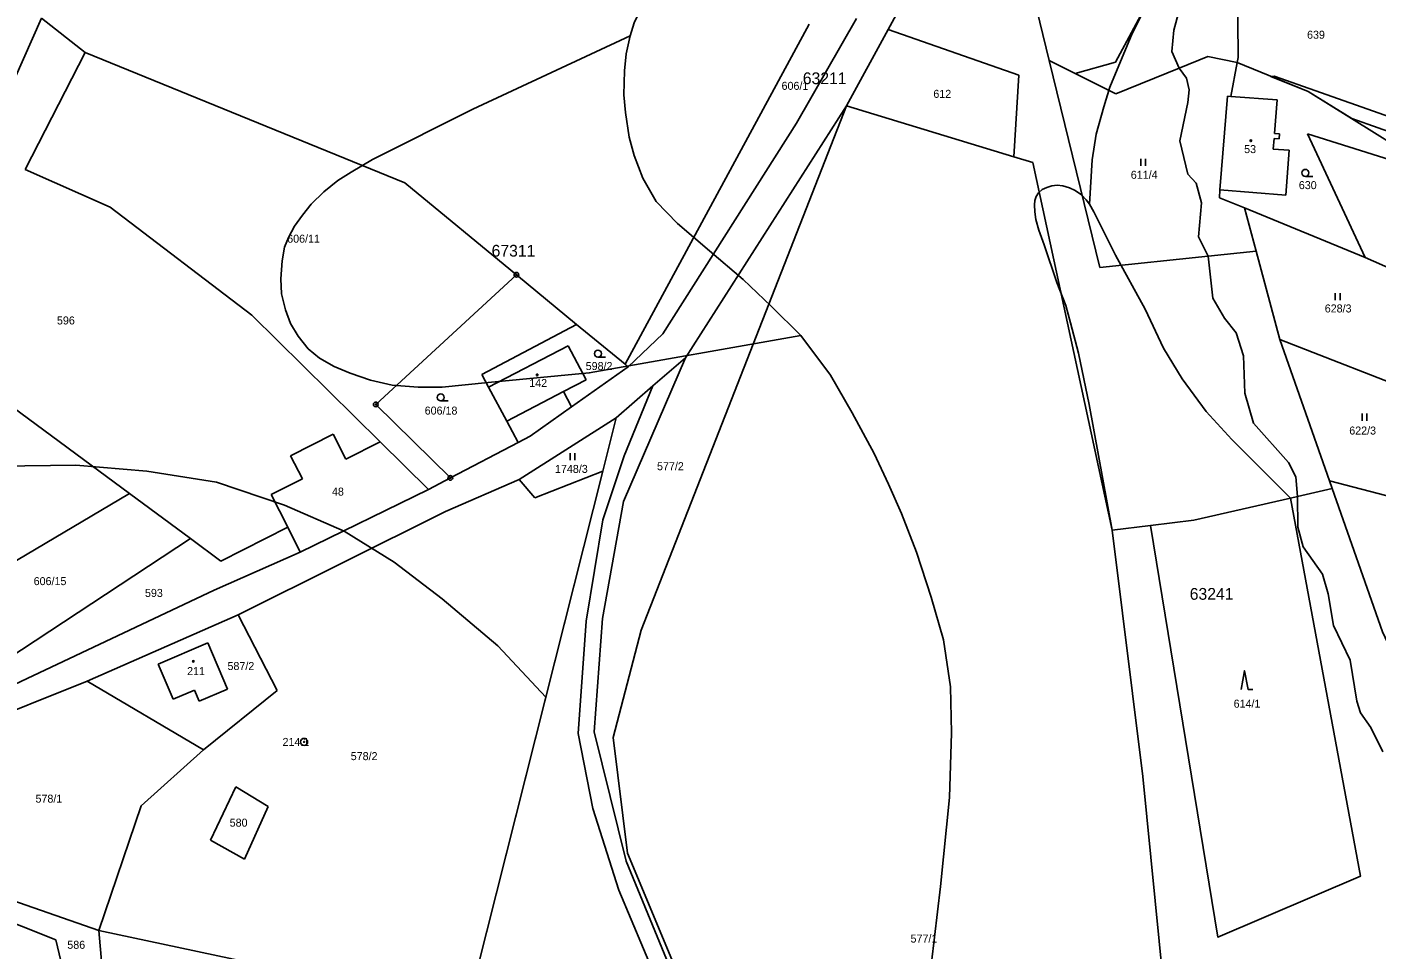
# Model space of a CAD drawing. Extents: x -546762 to -540209, y -1046851 to -1035694.
# Drawn here: x -544467.4 to -544180.8, y -1042857.5 to -1042661.6 of the extents above; entities that cross this region are included whole.
import ezdxf

# ---------------------------------------------------------------- set-up
doc = ezdxf.new("R2010")
doc.units = 0
for name, color, linetype in [('Vrstva 1', 7, 'Continuous'), ('Vrstva 17', 7, 'Continuous'), ('Vrstva 18', 7, 'Continuous'), ('Vrstva 19', 7, 'Continuous'), ('Vrstva 24', 7, 'Continuous'), ('Vrstva 25', 7, 'Continuous'), ('Vrstva 3', 7, 'Continuous'), ('Vrstva 30', 7, 'Continuous'), ('Vrstva 37', 7, 'Continuous'), ('Vrstva 4', 7, 'Continuous'), ('Vrstva 52', 7, 'Continuous'), ('Vrstva 53', 7, 'Continuous'), ('Vrstva 6', 7, 'Continuous')]:
    doc.layers.add(name, color=color, linetype=linetype)

msp = doc.modelspace()

# ---------------------------------------------------------------- linework, layer by layer
at = {"layer": 'Vrstva 1'}
for p, q in [((-544301.2, -1042660.98), (-544340.32, -1042733.24)), ((-544363.41, -1042714.23), (-544387.1, -1042694.72)), ((-544393.29, -1042741.77), (-544363.41, -1042714.23)), ((-544350.62, -1042724.76), (-544363.41, -1042714.23)), ((-544377.45, -1042757.39), (-544393.29, -1042741.77)), ((-544377.45, -1042757.39), (-544363.05, -1042749.85)), ((-544382.1, -1042759.83), (-544377.45, -1042757.39)), ((-544439.56, -1042796.93), (-544428.94, -1042792.45)), ((-544428.94, -1042792.45), (-544424.78, -1042802.24)), ((-544436.37, -1042804.37), (-544439.56, -1042796.93)), ((-544431.81, -1042802.45), (-544436.37, -1042804.37)), ((-544430.82, -1042804.8), (-544431.81, -1042802.45)), ((-544424.78, -1042802.24), (-544430.82, -1042804.8))]:
    msp.add_line(p, q, dxfattribs=at)
for points in [[(-544262.34, -1042621.53), (-544284.43, -1042662.15)], [(-544236.12, -1042669.08), (-544216.63, -1042632.87)], [(-544210.3, -1042644.28), (-544210.07, -1042668.09)], [(-544254.84, -1042649.76), (-544250.19, -1042668.73)], [(-544464.29, -1042659.74), (-544470.05, -1042672.64)], [(-544464.29, -1042659.74), (-544455.04, -1042667.04)], [(-544291.18, -1042659.78), (-544303.88, -1042682.05)], [(-544284.43, -1042662.15), (-544293.26, -1042678.37)], [(-544256.69, -1042671.83), (-544284.43, -1042662.15)], [(-544455.04, -1042667.04), (-544467.8, -1042691.84)], [(-544216.52, -1042667.85), (-544222.59, -1042670.32)], [(-544210.27, -1042669.16), (-544216.52, -1042667.85)], [(-544210.07, -1042668.09), (-544210.27, -1042669.16)], [(-544244.69, -1042671.49), (-544250.19, -1042668.73)], [(-544250.19, -1042668.73), (-544239.42, -1042712.68)], [(-544236.12, -1042669.08), (-544244.69, -1042671.49)], [(-544222.59, -1042670.32), (-544236.08, -1042675.81)], [(-544210.27, -1042669.16), (-544211.59, -1042676.36)], [(-544210.27, -1042669.16), (-544195.2, -1042675.26)], [(-544256.69, -1042671.83), (-544257.7, -1042689.17)], [(-544244.69, -1042671.49), (-544236.08, -1042675.81)], [(-544212.35, -1042676.3), (-544213.92, -1042696.2)], [(-544211.59, -1042676.36), (-544212.35, -1042676.3)], [(-544211.59, -1042676.36), (-544201.75, -1042677.08)], [(-544195.2, -1042675.26), (-544162.65, -1042695.55)], [(-544293.26, -1042678.37), (-544336.92, -1042789.75)], [(-544327.49, -1042731.87), (-544293.26, -1042678.37)], [(-544201.75, -1042677.08), (-544202.31, -1042684.21)], [(-544303.88, -1042682.05), (-544332.32, -1042726.8)], [(-544202.39, -1042685.25), (-544202.6, -1042687.51)], [(-544202.39, -1042685.25), (-544201.35, -1042685.34)], [(-544202.31, -1042684.21), (-544201.26, -1042684.29)], [(-544201.26, -1042684.29), (-544201.35, -1042685.34)], [(-544195.32, -1042684.29), (-544183.05, -1042710.54)], [(-544195.32, -1042684.29), (-544177.77, -1042689.84)], [(-544202.6, -1042687.51), (-544199.21, -1042687.78)], [(-544199.21, -1042687.78), (-544199.96, -1042697.3)], [(-544257.7, -1042689.17), (-544253.69, -1042690.39)], [(-544236.8, -1042768.46), (-544253.69, -1042690.39)], [(-544214.05, -1042697.85), (-544213.92, -1042696.2)], [(-544213.92, -1042696.2), (-544199.96, -1042697.3)], [(-544208.72, -1042700.03), (-544214.05, -1042697.85)], [(-544183.05, -1042710.54), (-544208.72, -1042700.03)], [(-544208.72, -1042700.03), (-544206.25, -1042709.18)], [(-544239.42, -1042712.68), (-544216.45, -1042710.26)], [(-544216.45, -1042710.26), (-544206.25, -1042709.18)], [(-544206.25, -1042709.18), (-544201.18, -1042727.96)], [(-544171.15, -1042715.82), (-544183.05, -1042710.54)], [(-544350.62, -1042724.76), (-544370.75, -1042735.43)], [(-544350.62, -1042724.76), (-544340.32, -1042733.24)], [(-544332.32, -1042726.8), (-544339.67, -1042733.78)], [(-544201.18, -1042727.96), (-544170.69, -1042739.88)], [(-544201.18, -1042727.96), (-544190.63, -1042757.99)], [(-544352.38, -1042729.29), (-544369.34, -1042738.08)], [(-544352.38, -1042729.29), (-544348.61, -1042736.57)], [(-544339.67, -1042733.78), (-544351.7, -1042742.29)], [(-544327.49, -1042731.87), (-544340.68, -1042762.37)], [(-544340.32, -1042733.24), (-544339.67, -1042733.78)], [(-544334.39, -1042737.84), (-544327.49, -1042731.87)], [(-544369.34, -1042738.08), (-544370.75, -1042735.43)], [(-544348.61, -1042736.57), (-544353.38, -1042739.04)], [(-544369.34, -1042738.08), (-544365.48, -1042745.31)], [(-544351.7, -1042742.29), (-544353.38, -1042739.04)], [(-544342.19, -1042744.59), (-544334.39, -1042737.84)], [(-544334.39, -1042737.84), (-544340.52, -1042752.66)], [(-544351.7, -1042742.29), (-544360.47, -1042748.49)], [(-544365.48, -1042745.31), (-544363.05, -1042749.85)], [(-544362.79, -1042757.71), (-544342.19, -1042744.59)], [(-544345.05, -1042755.94), (-544342.19, -1042744.59)], [(-544360.47, -1042748.49), (-544363.05, -1042749.85)], [(-544340.52, -1042752.66), (-544345.08, -1042766.26)], [(-544373.9, -1042870.22), (-544345.05, -1042755.94)], [(-544359.49, -1042761.62), (-544345.05, -1042755.94)], [(-544382.1, -1042759.83), (-544409.33, -1042773.15)], [(-544378.46, -1042764.53), (-544362.79, -1042757.71)], [(-544359.49, -1042761.62), (-544362.79, -1042757.71)], [(-544190.05, -1042759.66), (-544197.42, -1042761.34)], [(-544190.63, -1042757.99), (-544170.25, -1042763.28)], [(-544190.63, -1042757.99), (-544190.05, -1042759.66)], [(-544190.05, -1042759.66), (-544179.37, -1042790.05)], [(-544340.68, -1042762.37), (-544345.14, -1042787.24)], [(-544219.46, -1042766.36), (-544198.93, -1042761.68)], [(-544197.42, -1042761.34), (-544198.93, -1042761.68)], [(-544184.08, -1042842), (-544198.93, -1042761.68)], [(-544378.46, -1042764.53), (-544422.5, -1042786.45)], [(-544345.08, -1042766.26), (-544348.6, -1042787.83)], [(-544228.7, -1042767.48), (-544236.8, -1042768.46)], [(-544228.7, -1042767.48), (-544219.46, -1042766.36)], [(-544214.41, -1042854.93), (-544228.7, -1042767.48)], [(-544230.34, -1042820.79), (-544236.8, -1042768.46)], [(-544409.33, -1042773.15), (-544427.64, -1042781.26)], [(-544427.64, -1042781.26), (-544473.87, -1042803.07)], [(-544422.5, -1042786.45), (-544454.58, -1042800.53)], [(-544414.27, -1042802.55), (-544422.5, -1042786.45)], [(-544348.6, -1042787.83), (-544350.3, -1042811.66)], [(-544345.14, -1042787.24), (-544346.9, -1042811.31)], [(-544336.92, -1042789.75), (-544342.82, -1042812.5)], [(-544454.58, -1042800.53), (-544479.42, -1042810.45)], [(-544454.58, -1042800.53), (-544429.89, -1042815.12)], [(-544414.27, -1042802.55), (-544429.89, -1042815.12)], [(-544340.09, -1042838.82), (-544346.9, -1042811.31)], [(-544350.3, -1042811.66), (-544347.17, -1042827.61)], [(-544339.81, -1042837.1), (-544342.82, -1042812.5)], [(-544225.97, -1042864.34), (-544230.34, -1042820.79)], [(-544347.17, -1042827.61), (-544341.68, -1042844.96)], [(-544339.81, -1042837.1), (-544321.91, -1042880.12)], [(-544340.09, -1042838.82), (-544324.44, -1042876.83)], [(-544214.41, -1042854.93), (-544184.08, -1042842)], [(-544341.68, -1042844.96), (-544328.55, -1042876.12)]]:
    msp.add_lwpolyline(points, dxfattribs=at)
at = {"layer": 'Vrstva 24'}
for centre, radius in [((-544363.41, -1042714.23), 0.5), ((-544363.41, -1042714.23), 0.1), ((-544393.29, -1042741.77), 0.5), ((-544393.29, -1042741.77), 0.1), ((-544377.45, -1042757.39), 0.5), ((-544377.45, -1042757.39), 0.1), ((-544408.52, -1042813.47), 0.75), ((-544408.52, -1042813.47), 0.1)]:
    msp.add_circle(centre, radius, dxfattribs=at)
at = {"layer": 'Vrstva 25'}
for p, q in [((-544230.75, -1042691.08), (-544230.75, -1042689.58)), ((-544229.75, -1042691.08), (-544229.75, -1042689.58)), ((-544195.77, -1042693.33), (-544194.17, -1042693.33)), ((-544189.42, -1042719.65), (-544189.42, -1042718.15)), ((-544188.42, -1042719.65), (-544188.42, -1042718.15)), ((-544346.09, -1042731.73), (-544344.49, -1042731.73)), ((-544379.49, -1042741.03), (-544377.89, -1042741.03)), ((-544183.73, -1042745.23), (-544183.73, -1042743.73)), ((-544182.73, -1042745.23), (-544182.73, -1042743.73)), ((-544352.01, -1042753.64), (-544352.01, -1042752.14)), ((-544351.01, -1042753.64), (-544351.01, -1042752.14))]:
    msp.add_line(p, q, dxfattribs=at)
msp.add_lwpolyline([(-544209.43, -1042802.36), (-544208.73, -1042798.36), (-544207.93, -1042802.36), (-544206.93, -1042802.36)], dxfattribs=at)
for centre, radius in [((-544207.36, -1042685.75), 0.175), ((-544195.77, -1042692.58), 0.75), ((-544346.09, -1042730.98), 0.75), ((-544359, -1042735.5), 0.175), ((-544379.49, -1042740.28), 0.75), ((-544432.04, -1042796.36), 0.175)]:
    msp.add_circle(centre, radius, dxfattribs=at)
at = {"layer": 'Vrstva 3'}
for points in [[(-544212.35, -1042676.3), (-544213.92, -1042696.2)], [(-544211.59, -1042676.36), (-544212.35, -1042676.3)], [(-544211.59, -1042676.36), (-544201.75, -1042677.08)], [(-544201.75, -1042677.08), (-544202.31, -1042684.21)], [(-544202.39, -1042685.25), (-544202.6, -1042687.51)], [(-544202.39, -1042685.25), (-544201.35, -1042685.34)], [(-544202.31, -1042684.21), (-544201.26, -1042684.29)], [(-544201.26, -1042684.29), (-544201.35, -1042685.34)], [(-544202.6, -1042687.51), (-544199.21, -1042687.78)], [(-544199.21, -1042687.78), (-544199.96, -1042697.3)], [(-544213.92, -1042696.2), (-544199.96, -1042697.3)], [(-544352.38, -1042729.29), (-544369.34, -1042738.08)], [(-544352.38, -1042729.29), (-544348.61, -1042736.57)], [(-544348.61, -1042736.57), (-544353.38, -1042739.04)], [(-544369.34, -1042738.08), (-544365.48, -1042745.31)], [(-544353.38, -1042739.04), (-544365.48, -1042745.31)], [(-544439.56, -1042796.93), (-544428.94, -1042792.45)], [(-544428.94, -1042792.45), (-544424.78, -1042802.24)], [(-544436.37, -1042804.37), (-544439.56, -1042796.93)], [(-544431.81, -1042802.45), (-544436.37, -1042804.37)], [(-544430.82, -1042804.8), (-544431.81, -1042802.45)], [(-544424.78, -1042802.24), (-544430.82, -1042804.8)]]:
    msp.add_lwpolyline(points, dxfattribs=at)
at = {"layer": 'Vrstva 30'}
msp.add_lwpolyline([(-544202.44, -1042672.02), (-544178.93, -1042680.29), (-544170.8, -1042683.2), (-544168.49, -1042677.48), (-544168.02, -1042674.1), (-544165.05, -1042674.51), (-544165.57, -1042678.26), (-544166.79, -1042681.28), (-544169.1, -1042686.98), (-544185.94, -1042681.03), (-544195.2, -1042675.26), (-544203.09, -1042672.07), (-544202.44, -1042672.02)], dxfattribs=at)
at = {"layer": 'Vrstva 37'}
for centre in [(-544207.36, -1042685.75), (-544359, -1042735.5), (-544432.04, -1042796.36)]:
    msp.add_circle(centre, 0.175, dxfattribs=at)
at = {"layer": 'Vrstva 4'}
for points in [[(-544222.57, -1042658.11), (-544223.73, -1042662.26)], [(-544223.73, -1042662.26), (-544224.13, -1042666.81)], [(-544224.13, -1042666.81), (-544222.59, -1042670.32)], [(-544222.59, -1042670.32), (-544221.06, -1042672.47)], [(-544221.06, -1042672.47), (-544220.5, -1042674.97)], [(-544220.5, -1042674.97), (-544220.78, -1042677.64)], [(-544220.78, -1042677.64), (-544222.45, -1042685.77)], [(-544222.45, -1042685.77), (-544220.78, -1042692.87)], [(-544220.78, -1042692.87), (-544218.98, -1042694.78)], [(-544218.98, -1042694.78), (-544217.86, -1042698.94)], [(-544217.86, -1042698.94), (-544218.46, -1042706.15)], [(-544218.46, -1042706.15), (-544216.45, -1042710.26)], [(-544216.45, -1042710.26), (-544215.43, -1042719.18)], [(-544215.43, -1042719.18), (-544212.96, -1042723.45)], [(-544212.96, -1042723.45), (-544210.45, -1042726.56)], [(-544210.45, -1042726.56), (-544208.93, -1042731.46)], [(-544208.93, -1042731.46), (-544208.62, -1042739.39)], [(-544353.38, -1042739.04), (-544365.48, -1042745.31)], [(-544208.62, -1042739.39), (-544206.78, -1042745.77)], [(-544206.78, -1042745.77), (-544199.37, -1042754.14)], [(-544199.37, -1042754.14), (-544197.78, -1042757.17)], [(-544197.78, -1042757.17), (-544197.42, -1042761.34)], [(-544197.42, -1042761.34), (-544197.38, -1042767.85)], [(-544197.38, -1042767.85), (-544196.26, -1042772)], [(-544196.26, -1042772), (-544192.12, -1042777.82)], [(-544192.12, -1042777.82), (-544190.93, -1042782.04)], [(-544190.93, -1042782.04), (-544189.77, -1042788.77)], [(-544189.77, -1042788.77), (-544186.27, -1042796.11)], [(-544186.27, -1042796.11), (-544184.83, -1042804.84)], [(-544184.83, -1042804.84), (-544184.03, -1042807.31)], [(-544184.03, -1042807.31), (-544181.85, -1042810.38)], [(-544181.85, -1042810.38), (-544179.34, -1042815.6)]]:
    msp.add_lwpolyline(points, dxfattribs=at)
at = {"layer": 'Vrstva 52'}
for points in [[(-544177.88, -1042557.02), (-544181.87, -1042566.47), (-544193.38, -1042588.93), (-544206.09, -1042615.02), (-544222.41, -1042642.79), (-544232.58, -1042662.94), (-544237.3, -1042674.36), (-544238.61, -1042678.52), (-544240.2, -1042684.33), (-544241.1, -1042689.8), (-544241.64, -1042699.21)], [(-544339.23, -1042663.43), (-544338.4, -1042660.73), (-544336.67, -1042657.2), (-544334.8, -1042654.2), (-544332.07, -1042650.79), (-544297.98, -1042611.14)], [(-544303, -1042727.1), (-544347.94, -1042735.08), (-544369.44, -1042737.13), (-544379.2, -1042738.1), (-544384.25, -1042738.1), (-544389.79, -1042737.68), (-544394.43, -1042736.64), (-544398.72, -1042735.12), (-544402.11, -1042733.73), (-544405.22, -1042731.93), (-544407.64, -1042729.93), (-544409.79, -1042727.29), (-544411.38, -1042724.59), (-544412.49, -1042721.69), (-544413.32, -1042718.29), (-544413.46, -1042715.11), (-544413.18, -1042711.3), (-544412.7, -1042708.39), (-544411.8, -1042706.31), (-544410.55, -1042703.89), (-544408.89, -1042701.54), (-544407.02, -1042699.25), (-544404.32, -1042696.62), (-544401.35, -1042694.2), (-544398.51, -1042692.4), (-544393.96, -1042689.71), (-544372.65, -1042679.05), (-544339.23, -1042663.43)], [(-544339.23, -1042663.43), (-544340.06, -1042667.31)], [(-544340.06, -1042667.31), (-544340.47, -1042670.91), (-544340.61, -1042676.03), (-544340.2, -1042679.77), (-544339.43, -1042684.96), (-544338.4, -1042688.91), (-544336.53, -1042693.69), (-544333.69, -1042698.67), (-544329.16, -1042703.35), (-544322.38, -1042709.17), (-544315.23, -1042715.23), (-544309.3, -1042720.92), (-544303, -1042727.1)], [(-544236.8, -1042768.46), (-544241.7, -1042741.77), (-544243.99, -1042730.9), (-544245.65, -1042724.46), (-544246.7, -1042720.78), (-544248.57, -1042715.86), (-544251.26, -1042707.9), (-544252.39, -1042704.73), (-544253.03, -1042702.47), (-544253.25, -1042700.84), (-544253.32, -1042699.35), (-544253.25, -1042698.47), (-544252.96, -1042697.59), (-544252.46, -1042696.79), (-544251.69, -1042696.14), (-544250.74, -1042695.66), (-544249.66, -1042695.32), (-544248.48, -1042695.21), (-544247.29, -1042695.35)], [(-544247.29, -1042695.35), (-544245.91, -1042695.75), (-544244.66, -1042696.34), (-544243.35, -1042697.25), (-544242.36, -1042698.29), (-544241.64, -1042699.21)], [(-544241.64, -1042699.21), (-544240.71, -1042700.84), (-544236.11, -1042710.05), (-544229.81, -1042721.56), (-544225.94, -1042729.8), (-544221.94, -1042736.34), (-544216.86, -1042743.25), (-544211.41, -1042749.19), (-544198.93, -1042761.68)], [(-544275.21, -1042860.3), (-544273.3, -1042844.18), (-544271.4, -1042825.31), (-544270.97, -1042811.53), (-544271.18, -1042801.77), (-544272.67, -1042791.81), (-544275.26, -1042782.72), (-544278.41, -1042773.15), (-544281.56, -1042764.91), (-544284.35, -1042758.73), (-544287.38, -1042752.18), (-544292.1, -1042743.58), (-544296.7, -1042735.58), (-544303, -1042727.1)], [(-544425.75, -1043133.11), (-544423.59, -1043110.76), (-544421.26, -1043099.1), (-544413.77, -1043076.28), (-544412.17, -1043060.3), (-544373.29, -1043070.2), (-544365.14, -1043072.38), (-544360.01, -1043059.94), (-544350.94, -1043035.03), (-544337.93, -1042986.6), (-544333.38, -1042957.77), (-544328.93, -1042916.63), (-544327.52, -1042891.13), (-544328.55, -1042876.12), (-544341.68, -1042844.96), (-544347.17, -1042827.61), (-544350.3, -1042811.66), (-544348.6, -1042787.83), (-544345.08, -1042766.26), (-544340.52, -1042752.66), (-544334.39, -1042737.84), (-544342.19, -1042744.59), (-544345.05, -1042755.94), (-544357.17, -1042803.94)], [(-544566.3, -1042815.86), (-544558.46, -1042802.92), (-544548.71, -1042789.78), (-544537.95, -1042779.49), (-544526.72, -1042771.65), (-544518.03, -1042766.98), (-544507.01, -1042762.74), (-544491.11, -1042758.08), (-544473.31, -1042754.89), (-544456.99, -1042754.68), (-544441.94, -1042755.95)], [(-544441.94, -1042755.95), (-544427.11, -1042758.29), (-544412.7, -1042763.16), (-544399.98, -1042768.68), (-544389.38, -1042775.25), (-544379.21, -1042783.1), (-544367.34, -1042793.06), (-544357.17, -1042803.94)], [(-544171.14, -1042807.57), (-544179.37, -1042790.05), (-544190.05, -1042759.66), (-544197.42, -1042761.34), (-544198.93, -1042761.68)], [(-544198.93, -1042761.68), (-544184.08, -1042842), (-544214.41, -1042854.93), (-544228.7, -1042767.48), (-544236.8, -1042768.46)], [(-544236.8, -1042768.46), (-544230.34, -1042820.79), (-544225.97, -1042864.34), (-544225.94, -1042945.48), (-544232.64, -1043010)], [(-544357.17, -1042803.94), (-544373.9, -1042870.22), (-544373.03, -1042873.49), (-544367.87, -1042892.84), (-544363.89, -1042893.15), (-544363.07, -1042898.92), (-544358.95, -1042927.98), (-544354.34, -1042946.87)]]:
    msp.add_lwpolyline(points, dxfattribs=at)
at = {"layer": 'Vrstva 6'}
for points in [[(-544387.1, -1042694.72), (-544455.04, -1042667.04)], [(-544257.7, -1042689.17), (-544293.26, -1042678.37)], [(-544467.8, -1042691.84), (-544449.71, -1042699.84)], [(-544449.71, -1042699.84), (-544419.66, -1042722.79)], [(-544419.66, -1042722.79), (-544392.35, -1042749.72)], [(-544445.59, -1042760.71), (-544471.97, -1042741.23)], [(-544402.32, -1042748.08), (-544411.38, -1042752.67)], [(-544399.62, -1042753.41), (-544402.32, -1042748.08)], [(-544392.35, -1042749.72), (-544399.62, -1042753.41)], [(-544392.35, -1042749.72), (-544382.1, -1042759.83)], [(-544411.38, -1042752.67), (-544408.89, -1042757.59)], [(-544408.89, -1042757.59), (-544415.5, -1042760.94)], [(-544445.59, -1042760.71), (-544497.51, -1042791.44)], [(-544432.66, -1042770.25), (-544445.59, -1042760.71)], [(-544415.5, -1042760.94), (-544412, -1042767.86)], [(-544412, -1042767.86), (-544426.18, -1042775.04)], [(-544412, -1042767.86), (-544409.33, -1042773.15)], [(-544474.65, -1042797.86), (-544432.66, -1042770.25)], [(-544426.18, -1042775.04), (-544432.66, -1042770.25)], [(-544429.89, -1042815.12), (-544443.14, -1042827.07)], [(-544428.44, -1042834.35), (-544423.02, -1042823.02)], [(-544423.02, -1042823.02), (-544416.19, -1042827.17)], [(-544443.14, -1042827.07), (-544452.12, -1042853.53)], [(-544416.19, -1042827.17), (-544421.18, -1042838.41)], [(-544421.18, -1042838.41), (-544428.44, -1042834.35)], [(-544489.18, -1042840.63), (-544452.12, -1042853.53)], [(-544490.54, -1042843.88), (-544461.29, -1042855.54)], [(-544452.12, -1042853.53), (-544450.05, -1042877.01)], [(-544389.23, -1042866.95), (-544452.12, -1042853.53)], [(-544461.29, -1042855.54), (-544456.16, -1042876.91)]]:
    msp.add_lwpolyline(points, dxfattribs=at)

# ---------------------------------------------------------------- texts
at = {"layer": 'Vrstva 17'}
msp.add_text('214.1', height=1.7, dxfattribs=at).set_placement((-544413.1, -1042814.32))
at = {"layer": 'Vrstva 18'}
for s, p in [('639', (-544195.42, -1042664.08)), ('606/1', (-544307.07, -1042674.94)), ('612', (-544274.82, -1042676.64)), ('611/4', (-544232.87, -1042693.84)), ('630', (-544197.17, -1042696.03)), ('606/11', (-544412.11, -1042707.41)), ('628/3', (-544191.66, -1042722.23)), ('596', (-544461.03, -1042724.78)), ('598/2', (-544348.69, -1042734.47)), ('606/18', (-544382.9, -1042743.93)), ('622/3', (-544186.45, -1042748.17)), ('577/2', (-544333.53, -1042755.75)), ('1748/3', (-544355.21, -1042756.32)), ('48', (-544402.6, -1042761.14)), ('606/15', (-544465.98, -1042780.16)), ('593', (-544442.33, -1042782.67)), ('587/2', (-544424.8, -1042798.2)), ('614/1', (-544211.02, -1042806.2)), ('578/2', (-544398.61, -1042817.34)), ('578/1', (-544465.59, -1042826.37)), ('580', (-544424.33, -1042831.47)), ('577/1', (-544279.67, -1042856.1)), ('586', (-544458.83, -1042857.42))]:
    msp.add_text(s, height=1.7, dxfattribs=at).set_placement(p)
at = {"layer": 'Vrstva 19'}
for s, p in [('53', (-544208.79, -1042688.38)), ('142', (-544360.68, -1042738.07)), ('211', (-544433.38, -1042799.27))]:
    msp.add_text(s, height=1.7, dxfattribs=at).set_placement(p)
at = {"layer": 'Vrstva 53'}
for s, p in [('63211', (-544302.56, -1042673.73)), ('67311', (-544368.68, -1042710.37)), ('63241', (-544220.35, -1042783.27))]:
    msp.add_text(s, height=2.5, dxfattribs=at).set_placement(p)

doc.saveas('drawing.dxf')
